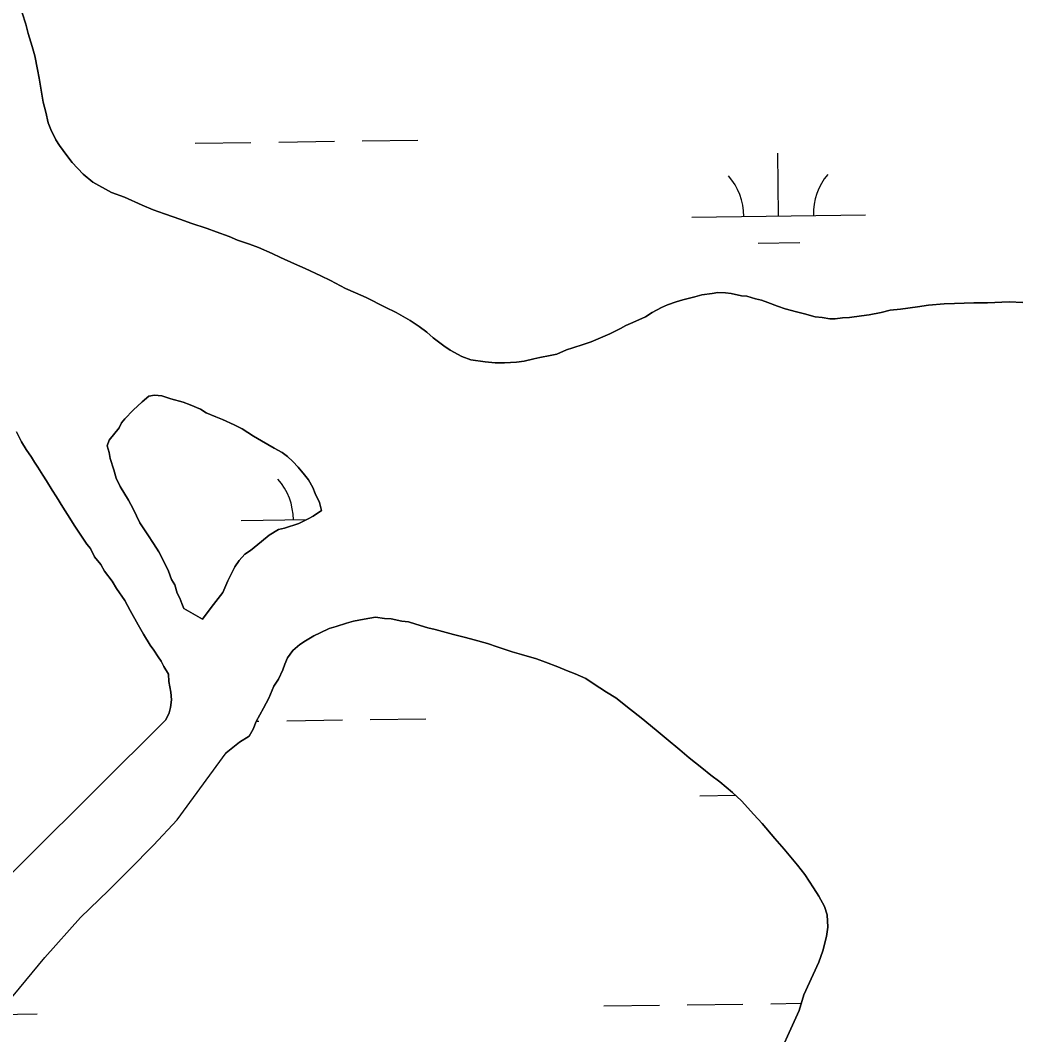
# Model space of a CAD drawing. Extents: x 3767014 to 3805179, y 361544 to 387384.
# Drawn here: x 3786478 to 3787052, y 373257 to 373840 of the extents above; entities that cross this region are included whole.
import ezdxf

# ---------------------------------------------------------------- set-up
doc = ezdxf.new("R2010")
doc.units = 0
for name, color, linetype in [('V-GRID-MAJR', 7, 'Continuous'), ('V-RIVR-EDGE', 7, 'Continuous'), ('V-TOPO-SHOR', 7, 'Continuous'), ('V-WETL-SWMP', 7, 'Continuous')]:
    doc.layers.add(name, color=color, linetype=linetype)

msp = doc.modelspace()

# ---------------------------------------------------------------- linework, layer by layer
at = {"layer": 'V-GRID-MAJR'}
msp.add_spline([(3771169.95, 373025.6), (3773820.257, 373061.356), (3779120.863, 373133.445), (3784421.458, 373206.305), (3789722.043, 373279.937), (3795022.617, 373354.339), (3800323.181, 373429.512), (3802973.458, 373467.388)], degree=3, dxfattribs=at)
at = {"layer": 'V-RIVR-EDGE'}
msp.add_spline([(3785266.865, 377529.211), (3785342.8, 377494.248), (3785391.258, 377467.439), (3785439.72, 377442.249), (3785475.246, 377418.707), (3785525.316, 377389.469), (3785575.383, 377359.422), (3785621.413, 377331.811), (3785722.351, 377269.288), (3785796.661, 377231.094), (3785852.385, 377199.415), (3785928.324, 377166.069), (3785964.678, 377149.804), (3786028.506, 377124.576), (3786060.018, 377113.175), (3786092.316, 377092.068), (3786117.34, 377073.405), (3786135.083, 377053.143), (3786154.458, 377039.347), (3786176.258, 377024.735), (3786206.946, 377006.867), (3786256.211, 376979.248), (3786328.098, 376942.677), (3786374.949, 376919.917), (3786491.265, 376862.208), (3786553.467, 376833.749), (3786619.713, 376805.279), (3786729.589, 376759.718), (3786796.656, 376736.099), (3786845.136, 376718.187), (3786867.767, 376712.469), (3787003.51, 376661.992), (3787089.16, 376631.048), (3787163.496, 376603.367), (3787230.559, 376578.13), (3787257.223, 376568.359), (3787300.044, 376551.27), (3787354.992, 376532.533), (3787409.127, 376512.181), (3787544.074, 376466.558), (3787612.756, 376442.126), (3787657.197, 376425.841), (3787730.724, 376398.162), (3787781.63, 376380.244), (3787834.96, 376361.511), (3787891.524, 376341.961), (3787940, 376322.432), (3787998.976, 376297.215), (3788050.697, 376281.721), (3788117.768, 376259.719), (3788176.757, 376240.164), (3788221.198, 376223.879), (3788259.981, 376209.226), (3788406.252, 376164.383), (3788541.215, 376125.23), (3788606.67, 376104.041), (3788679.39, 376077.173), (3788748.889, 376055.974), (3788871.693, 376005.528), (3788969.454, 375966.467), (3789047.013, 375933.926), (3789119.723, 375903.014), (3789155.253, 375881.09), (3789182.716, 375867.274), (3789214.225, 375854.256), (3789257.04, 375834.74), (3789281.286, 375828.21), (3789303.105, 375821.686), (3789328.955, 375809.491), (3789367.724, 375789.177), (3789414.577, 375767.225), (3789468.708, 375745.255), (3789509.105, 375728.981), (3789555.157, 375710.266), (3789585.849, 375694.015), (3789620.578, 375675.328), (3789681.97, 375646.062), (3789753.859, 375610.3), (3789792.633, 375591.603), (3789842.712, 375566.408), (3789897.64, 375539.584), (3789938.019, 375516.03), (3789968.727, 375506.25), (3790004.289, 375497.265), (3790030.972, 375494.773), (3790047.128, 375487.455), (3790077.007, 375469.589), (3790124.633, 375433.077), (3790192.442, 375382.768), (3790252.165, 375332.478), (3790290.91, 375302.459), (3790337.741, 375271.611), (3790406.357, 375220.491), (3790469.329, 375175.855), (3790570.248, 375106.054), (3790647.751, 375050.868), (3790691.367, 375028.115), (3790744.667, 374997.251), (3790806.838, 374955.852), (3790873.863, 374915.249), (3790932, 374877.903), (3791002.231, 374825.97), (3791052.265, 374782.175), (3791082.927, 374753.793), (3791131.331, 374705.149), (3791170.05, 374664.616), (3791192.631, 374638.681), (3791220.891, 374620.01), (3791288.67, 374557.569), (3791322.577, 374533.223), (3791362.944, 374504.817), (3791396.042, 374480.473), (3791434.785, 374449.645), (3791482.407, 374411.517), (3791534.052, 374365.291), (3791646.192, 374254.216), (3791707.514, 374196.644), (3791738.968, 374161.791), (3791773.65, 374123.694), (3791803.497, 374092.888), (3791829.321, 374070.18), (3791830.912, 374059.662), (3791837.316, 374032.958), (3791849.409, 374017.562), (3791884.123, 373992.405), (3791930.977, 373971.262), (3791954.393, 373955.838), (3791993.134, 373924.202), (3792026.979, 373874.785), (3792047.912, 373836.722), (3792063.186, 373799.482), (3792086.509, 373746.857), (3792112.249, 373690.181), (3792141.261, 373648.864), (3792158.993, 373624.558), (3792177.552, 373607.528), (3792214.702, 373586.409), (3792255.083, 373563.665), (3792301.119, 373538.48), (3792346.34, 373510.871), (3792382.671, 373485.71), (3792422.225, 373455.689), (3792479.537, 373411.875), (3792548.144, 373356.711), (3792619.168, 373298.307), (3792672.431, 373252.077), (3792709.534, 373212.357), (3792750.656, 373162.113), (3792839.385, 373068.08), (3792888.572, 373008.92), (3792945.027, 372945.699), (3792999.062, 372884.91), (3793053.898, 372820.884), (3793149.89, 372720.363), (3793208.761, 372653.092), (3793261.195, 372598.777), (3793315.232, 372538.796), (3793358.792, 372493.399), (3793409.592, 372432.618), (3793462.809, 372367.787), (3793498.283, 372323.219), (3793536.997, 372280.26), (3793578.124, 372232.443), (3793604.724, 372196.792), (3793668.438, 372125.466), (3793703.128, 372090.604), (3793760.41, 372034.66), (3793806.384, 371984.404), (3793839.438, 371942.268), (3793939.427, 371823.136), (3793981.333, 371763.186), (3794029.674, 371688.662), (3794050.609, 371651.408), (3794073.177, 371620.62), (3794178.796, 371488.535), (3794237.625, 371404.28), (3794268.243, 371358.106), (3794301.293, 371314.353), (3794332.724, 371269.794), (3794395.613, 371192), (3794429.476, 371149.862), (3794472.201, 371093.953), (3794523.788, 371024.274), (3794601.175, 370922.181), (3794640.679, 370871.942), (3794687.421, 370805.509), (3794733.389, 370752.828), (3794829.339, 370635.323), (3794895.463, 370557.521), (3794959.948, 370470.826), (3795013.158, 370403.569), (3795070.394, 370329.023), (3795159.854, 370203.448), (3795225.98, 370126.454), (3795296.13, 370041.363), (3795379.18, 369940.065), (3795459.001, 369841.201), (3795508.163, 369772.337), (3795554.103, 369708.333), (3795661.315, 369566.538), (3795715.338, 369500.897), (3795762.105, 369444.169), (3795798.366, 369390.703), (3795915.247, 369234.327), (3795963.601, 369165.465), (3796028.082, 369077.153), (3796043.387, 369052.853), (3796054.672, 369037.459), (3796077.242, 369007.48), (3796148.213, 368927.239), (3796183.677, 368878.627), (3796226.382, 368814.631), (3796275.531, 368740.105), (3796314.222, 368688.25), (3796353.714, 368633.158), (3796401.268, 368567.533), (3796456.873, 368487.33), (3796513.292, 368409.551), (3796545.533, 368365.8), (3796626.113, 368246.716), (3796670.449, 368188.377), (3796704.298, 368140.578), (3796751.041, 368074.145), (3796787.308, 368023.105), (3796838.907, 367958.278), (3796844.528, 367942.09), (3796845.295, 367925.104), (3796846.094, 367921.059), (3796852.559, 367919.425), (3796863.071, 367918.59), (3796875.166, 367904.003), (3796903.398, 367874.01), (3796931.629, 367844.017), (3796952.579, 367812.424), (3796982.392, 367767.87), (3797007.371, 367730.606), (3797037.194, 367690.095), (3797062.185, 367657.684), (3797075.869, 367631.77), (3797095.223, 367609.078), (3797126.665, 367569.372), (3797156.484, 367527.244), (3797212.099, 367451.085), (3797254.808, 367388.706), (3797302.183, 367327.228)], degree=3, dxfattribs=at)
at = {"layer": 'V-TOPO-SHOR'}
for points in [[(3786479.644, 373844.505), (3786481.657, 373837.907), (3786483.079, 373832.57), (3786485.379, 373825.029), (3786486.8, 373819.692), (3786488.469, 373811.854), (3786489.276, 373806.845), (3786490.378, 373801.205), (3786491.725, 373793.066), (3786493.14, 373787.415), (3786494.537, 373781.144)], [(3786494.537, 373781.144), (3786495.999, 373777.366), (3786498.963, 373771.367), (3786501.062, 373768.195), (3786505.281, 373762.475), (3786508.292, 373758.344), (3786514.667, 373751.633), (3786520.162, 373747.127), (3786530.922, 373741.237), (3786538.336, 373738.552), (3786548.504, 373733.928), (3786554.984, 373731.265), (3786561.47, 373728.916), (3786570.737, 373725.562), (3786576.609, 373723.538), (3786585.882, 373720.495), (3786591.131, 373718.49), (3786598.545, 373715.805), (3786603.481, 373713.806), (3786610.28, 373711.449), (3786615.529, 373709.444), (3786623.238, 373706.128), (3786628.165, 373703.818), (3786636.179, 373700.183), (3786642.345, 373697.531), (3786651.277, 373693.246), (3786656.821, 373690.611), (3786665.431, 373686.023), (3786671.288, 373683.379), (3786677.454, 373680.727), (3786688.223, 373675.15), (3786694.692, 373672.176), (3786702.682, 373667.607), (3786707.89, 373664.044), (3786712.17, 373660.816), (3786715.83, 373657.605), (3786721.947, 373653.083)], [(3786721.947, 373653.083), (3786725.623, 373650.492), (3786732.39, 373646.89), (3786737.639, 373644.885), (3786745.714, 373643.74), (3786751.627, 373643.277), (3786756.923, 373643.142), (3786763.792, 373643.586), (3786768.17, 373644.098), (3786773.819, 373645.512), (3786777.27, 373646.357), (3786783.221, 373647.453), (3786786.983, 373648.291), (3786792.656, 373650.64), (3786796.115, 373651.797), (3786802.092, 373653.824), (3786806.806, 373655.262), (3786813.427, 373658.209), (3786817.525, 373659.974), (3786823.526, 373662.94), (3786826.688, 373664.728), (3786830.788, 373666.493), (3786838.042, 373669.735), (3786841.845, 373672.131), (3786847.221, 373675.111), (3786850.689, 373676.582), (3786855.722, 373678.323), (3786859.493, 373679.471), (3786866.395, 373681.165), (3786870.476, 373682.308), (3786876.422, 373683.088), (3786879.553, 373683.633), (3786883.913, 373683.52), (3786887.333, 373683.121), (3786893.221, 373681.722), (3786896.336, 373681.642), (3786901.28, 373679.957), (3786904.692, 373679.244), (3786908.399, 373677.903), (3786913.959, 373675.887), (3786918.281, 373674.218), (3786924.783, 373672.492), (3786929.432, 373671.437), (3786935.623, 373669.719), (3786939.666, 373669.303), (3786944.012, 373668.568), (3786947.129, 373668.488), (3786951.194, 373669.006), (3786955.251, 373669.213), (3786962.139, 373670.284), (3786966.515, 373670.794), (3786973.411, 373672.176), (3786978.748, 373673.598), (3786984.683, 373674.069), (3786994.38, 373675.377), (3787000.645, 373676.465), (3787009.703, 373677.165), (3787015.632, 373677.325), (3787026.864, 373677.661), (3787034.66, 373677.772), (3787047.147, 373678.386), (3787054.927, 373677.874)], [(3786583.304, 373495.846), (3786588.153, 373502.58), (3786594.92, 373511.134), (3786597.9, 373517.917), (3786601.848, 373525.921), (3786604.437, 373529.597), (3786607.648, 373533.254), (3786610.821, 373535.356), (3786617.188, 373540.49), (3786621.644, 373544.117), (3786627.031, 373547.408), (3786630.481, 373548.254), (3786638.655, 373550.851), (3786644.023, 373553.519), (3786646.867, 373555.004), (3786651.627, 373558.312), (3786650.503, 373563.016), (3786648.137, 373568.066), (3786646.669, 373571.534), (3786644.289, 373575.959), (3786641.868, 373578.827), (3786638.241, 373583.285), (3786635.206, 373586.482), (3786632.163, 373589.366), (3786629.103, 373591.627), (3786624.493, 373594.24), (3786617.12, 373598.481), (3786612.51, 373601.094), (3786606.073, 373605.313), (3786601.455, 373607.613), (3786594.672, 373610.593), (3786590.975, 373612.248), (3786585.423, 373614.574), (3786582.044, 373616.53), (3786576.189, 373619.176), (3786572.171, 373620.526), (3786565.052, 373622.58), (3786559.797, 373624.274), (3786555.754, 373624.689), (3786552.309, 373624.155), (3786548.484, 373620.825), (3786543.37, 373615.967), (3786538.569, 373611.103), (3786536.636, 373608.658), (3786535.317, 373605.887), (3786529.523, 373598.864), (3786528.501, 373595.462), (3786529.65, 373591.69), (3786530.187, 373588.247), (3786532.2, 373581.649), (3786533.638, 373576.934), (3786536.009, 373572.197), (3786540.793, 373564.282), (3786543.468, 373559.223), (3786547.318, 373551.33), (3786551.816, 373544.357), (3786555.115, 373539.284), (3786558.109, 373534.528), (3786561.681, 373527.891), (3786563.749, 373523.471), (3786565.498, 373518.751), (3786567.286, 373515.586), (3786568.726, 373510.874), (3786570.211, 373508.029), (3786571.376, 373504.881), (3786572.552, 373502.045), (3786583.304, 373495.846)], [(3786562.09, 373438.025), (3786564.065, 373442.026), (3786564.767, 373445.127), (3786565.502, 373449.473), (3786564.993, 373453.849), (3786563.905, 373460.112), (3786563.698, 373464.171), (3786561.007, 373468.605), (3786559.53, 373471.761), (3786557.724, 373474.301), (3786555.328, 373478.104), (3786553.219, 373480.965), (3786549.329, 373487.299), (3786546.35, 373492.675), (3786541.574, 373500.904), (3786538.602, 373506.594), (3786533.793, 373513.575), (3786531.405, 373517.69), (3786526.875, 373523.418), (3786524.792, 373527.213), (3786521.165, 373531.671), (3786518.794, 373536.408), (3786516.676, 373538.956), (3786512.476, 373545.301), (3786509.774, 373549.423), (3786505.58, 373556.077), (3786502.883, 373560.2), (3786499.295, 373566.215), (3786496.899, 373570.018), (3786493.607, 373575.404), (3786491.506, 373578.577), (3786488.512, 373583.328), (3786486.716, 373586.181), (3786484.918, 373589.034), (3786481.913, 373593.476), (3786479.222, 373597.91), (3786476.251, 373603.597)], [(3786820.87, 373450.696), (3786815.653, 373453.948), (3786807.986, 373458.82), (3786803.695, 373461.736), (3786797.529, 373464.39), (3786792.593, 373466.387), (3786787.655, 373468.384), (3786780.553, 373471.063), (3786775.306, 373473.068), (3786766.637, 373475.472), (3786761.381, 373477.168), (3786752.72, 373479.884), (3786747.16, 373481.897), (3786739.421, 373483.967), (3786734.469, 373485.342), (3786727.653, 373487.076), (3786723.315, 373488.123), (3786717.124, 373489.841), (3786712.786, 373490.888), (3786705.981, 373492.933), (3786701.651, 373494.291), (3786697.92, 373494.701), (3786691.721, 373496.106), (3786687.981, 373496.202), (3786682.701, 373496.962), (3786676.127, 373495.885), (3786670.176, 373494.791), (3786666.092, 373493.648), (3786660.118, 373491.619), (3786656.034, 373490.478), (3786650.986, 373488.112), (3786647.199, 373486.341), (3786642.446, 373483.345), (3786639.273, 373481.243), (3786635.134, 373477.922), (3786632.218, 373473.631), (3786630.565, 373469.932)], [(3786630.565, 373469.932), (3786629.55, 373466.842), (3786626.914, 373461.298), (3786624.317, 373457.311), (3786621.335, 373450.53), (3786618.38, 373444.683), (3786614.128, 373436.996), (3786612.459, 373432.675), (3786610.173, 373428.682), (3786604.47, 373425.085), (3786596.939, 373418.98)], [(3786917.036, 373250.25), (3786920.673, 373258.261), (3786926.297, 373270.9), (3786929.022, 373279.87), (3786934.312, 373291.58), (3786937.612, 373298.666), (3786939.961, 373305.154), (3786942.048, 373313.518), (3786942.805, 373318.798), (3786942.367, 373325.981), (3786940.93, 373330.695), (3786937.655, 373336.702), (3786934.661, 373341.455), (3786929.557, 373349.07), (3786925.33, 373354.476), (3786917.775, 373363.713), (3786912.319, 373369.777), (3786905.057, 373378.381), (3786900.201, 373383.494), (3786893.236, 373391.467), (3786888.058, 373396.278), (3786880.733, 373402.389), (3786875.533, 373406.264), (3786870.341, 373410.45), (3786863.007, 373416.252), (3786857.824, 373420.75), (3786849.884, 373427.189), (3786844.084, 373432.016), (3786835.537, 373439.094), (3786829.426, 373443.929), (3786820.87, 373450.696)], [(3786562.09, 373438.025), (3786441.535, 373318.239), (3786335.913, 373185.017), (3786214.717, 373040.416), (3786162.348, 372984.778), (3786117.834, 372937.53), (3786092.705, 372901.248), (3786044.448, 372844.549), (3786010.288, 372803.722), (3785968.656, 372757.04), (3785904.381, 372684.197)], [(3785901.393, 372610.096), (3786002.845, 372729.736), (3786109.779, 372852.1), (3786184.699, 372942.814), (3786279.395, 373047.346), (3786324.969, 373098.704), (3786367.653, 373149.181), (3786422.839, 373215.251), (3786456.078, 373257.377), (3786492.547, 373301.327), (3786513.194, 373324.354), (3786529.193, 373339.86), (3786541.285, 373351.966), (3786555.017, 373365.937), (3786568.763, 373380.547), (3786596.939, 373418.98)]]:
    msp.add_lwpolyline(points, dxfattribs=at)
at = {"layer": 'V-WETL-SWMP'}
for p, q in [((3786579.08, 373769.472), (3786611.077, 373769.916)), ((3786627.076, 373770.139), (3786659.073, 373770.583)), ((3786675.071, 373770.805), (3786707.068, 373771.25)), ((3786914.537, 373727.697), (3786914.037, 373763.694)), ((3786864.542, 373727.003), (3786964.532, 373728.392)), ((3786902.752, 373712.101), (3786926.75, 373712.434)), ((3786605.503, 373552.575), (3786643.175, 373553.098)), ((3786631.696, 373437.496), (3786663.693, 373437.94)), ((3786679.692, 373438.162), (3786711.689, 373438.607)), ((3786614.271, 373437.253), (3786615.698, 373437.273)), ((3786869.162, 373394.36), (3786889.815, 373394.647)), ((3786861.987, 373274.177), (3786893.984, 373274.622)), ((3786909.982, 373274.844), (3786927.57, 373275.088)), ((3786465.448, 373268.669), (3786488.115, 373268.984)), ((3786813.992, 373273.511), (3786845.989, 373273.955))]:
    msp.add_line(p, q, dxfattribs=at)
for points in [[(3786994.381, 373675.378), (3786984.683, 373674.068), (3786978.747, 373673.598), (3786973.411, 373672.176), (3786966.516, 373670.795), (3786962.139, 373670.284), (3786955.252, 373669.214), (3786951.194, 373669.007), (3786947.128, 373668.488), (3786944.012, 373668.568), (3786939.666, 373669.303), (3786935.624, 373669.719), (3786929.433, 373671.437), (3786924.784, 373672.492), (3786918.281, 373674.218), (3786913.959, 373675.888), (3786908.399, 373677.902), (3786904.693, 373679.244), (3786901.281, 373679.956), (3786896.337, 373681.642), (3786893.221, 373681.722), (3786887.333, 373683.12), (3786883.914, 373683.52), (3786879.552, 373683.632), (3786876.421, 373683.089), (3786870.477, 373682.307), (3786866.395, 373681.165), (3786859.492, 373679.472), (3786855.722, 373678.322), (3786850.689, 373676.581), (3786847.221, 373675.111), (3786841.845, 373672.132), (3786838.042, 373669.736), (3786830.788, 373666.493), (3786826.689, 373664.728), (3786823.526, 373662.939), (3786817.526, 373659.975), (3786813.428, 373658.21), (3786806.805, 373655.263), (3786802.091, 373653.825), (3786796.116, 373651.797), (3786792.656, 373650.639), (3786786.984, 373648.291), (3786783.221, 373647.452), (3786777.27, 373646.358), (3786773.818, 373645.512), (3786768.17, 373644.098), (3786763.792, 373643.587), (3786756.922, 373643.141), (3786751.626, 373643.277), (3786745.714, 373643.741), (3786737.638, 373644.884), (3786732.389, 373646.889), (3786725.623, 373650.493), (3786721.948, 373653.082), (3786715.829, 373657.604), (3786712.171, 373660.816), (3786707.889, 373664.043), (3786702.681, 373667.607), (3786694.693, 373672.177), (3786688.222, 373675.15), (3786677.454, 373680.727), (3786671.287, 373683.379), (3786665.431, 373686.024), (3786656.82, 373690.611), (3786651.276, 373693.247), (3786642.345, 373697.53), (3786636.178, 373700.183), (3786628.166, 373703.818), (3786623.237, 373706.128), (3786615.528, 373709.444), (3786610.28, 373711.449), (3786603.481, 373713.807), (3786598.544, 373715.804), (3786591.131, 373718.489), (3786585.883, 373720.495), (3786576.608, 373723.539), (3786570.737, 373725.561), (3786561.47, 373728.917), (3786554.983, 373731.266), (3786548.505, 373733.927), (3786538.336, 373738.553), (3786530.922, 373741.238), (3786520.162, 373747.127), (3786514.666, 373751.633), (3786508.292, 373758.344), (3786505.28, 373762.475), (3786501.063, 373768.195), (3786498.962, 373771.367), (3786495.999, 373777.366), (3786494.537, 373781.145), (3786493.14, 373787.416), (3786491.726, 373793.065), (3786490.377, 373801.205), (3786489.275, 373806.845), (3786488.469, 373811.854), (3786486.8, 373819.691), (3786485.378, 373825.028), (3786483.078, 373832.57), (3786481.657, 373837.906), (3786479.644, 373844.505)], [(3787054.928, 373677.873), (3787047.147, 373678.385), (3787034.661, 373677.771), (3787026.864, 373677.66), (3787015.632, 373677.325), (3787009.704, 373677.166), (3787000.645, 373676.464), (3786994.381, 373675.378)], [(3786476.251, 373603.598), (3786479.223, 373597.91), (3786481.914, 373593.476), (3786484.918, 373589.034), (3786486.715, 373586.181), (3786488.512, 373583.329), (3786491.507, 373578.576), (3786493.608, 373575.404), (3786496.899, 373570.019), (3786499.295, 373566.216), (3786502.882, 373560.201), (3786505.581, 373556.078), (3786509.775, 373549.423), (3786512.475, 373545.301), (3786516.676, 373538.957), (3786518.793, 373536.409), (3786521.165, 373531.671), (3786524.792, 373527.213), (3786526.876, 373523.418), (3786531.406, 373517.69), (3786533.794, 373513.576), (3786538.602, 373506.593), (3786541.574, 373500.905), (3786546.35, 373492.676), (3786549.329, 373487.3), (3786553.219, 373480.964), (3786555.328, 373478.104), (3786557.724, 373474.301), (3786559.53, 373471.761), (3786561.007, 373468.605), (3786563.699, 373464.171), (3786563.906, 373460.113), (3786564.992, 373453.849), (3786565.503, 373449.472), (3786564.768, 373445.126), (3786564.065, 373442.026), (3786562.091, 373438.024), (3786441.534, 373318.239)], [(3786629.55, 373466.841), (3786630.565, 373469.933), (3786632.219, 373473.631), (3786635.135, 373477.921), (3786639.274, 373481.244), (3786642.446, 373483.345), (3786647.199, 373486.34), (3786650.986, 373488.113), (3786656.035, 373490.477), (3786660.117, 373491.619), (3786666.093, 373493.648), (3786670.175, 373494.79), (3786676.127, 373495.884), (3786682.702, 373496.962), (3786687.982, 373496.202), (3786691.721, 373496.106), (3786697.92, 373494.7), (3786701.651, 373494.292), (3786705.981, 373492.933), (3786712.787, 373490.888), (3786717.125, 373489.841), (3786723.316, 373488.123), (3786727.653, 373487.076), (3786734.468, 373485.342), (3786739.421, 373483.967), (3786747.161, 373481.897), (3786752.721, 373479.884), (3786761.381, 373477.167), (3786766.637, 373475.473), (3786775.305, 373473.067), (3786780.553, 373471.062), (3786787.655, 373468.385), (3786792.592, 373466.387), (3786797.529, 373464.39), (3786803.696, 373461.737), (3786807.985, 373458.82), (3786815.654, 373453.947), (3786820.87, 373450.695), (3786829.426, 373443.928), (3786835.537, 373439.094), (3786844.084, 373432.015), (3786849.883, 373427.189), (3786857.824, 373420.75), (3786863.008, 373416.252), (3786870.341, 373410.451), (3786875.533, 373406.265), (3786880.733, 373402.39), (3786888.059, 373396.278), (3786893.235, 373391.468), (3786900.2, 373383.495), (3786905.057, 373378.381), (3786912.318, 373369.777), (3786917.774, 373363.713), (3786925.33, 373354.477), (3786929.556, 373349.069), (3786934.66, 373341.455), (3786937.655, 373336.701), (3786940.93, 373330.694), (3786942.367, 373325.98), (3786942.806, 373318.798), (3786942.047, 373313.518), (3786939.961, 373305.154), (3786937.612, 373298.667), (3786934.312, 373291.581), (3786929.022, 373279.87), (3786926.297, 373270.899), (3786920.672, 373258.262), (3786917.036, 373250.249)], [(3786456.077, 373257.376), (3786492.546, 373301.326), (3786513.195, 373324.354), (3786529.194, 373339.86), (3786541.285, 373351.965), (3786555.016, 373365.938), (3786568.763, 373380.547), (3786596.94, 373418.98), (3786604.47, 373425.086), (3786610.174, 373428.681), (3786612.459, 373432.675), (3786614.129, 373436.997), (3786618.38, 373444.682), (3786621.336, 373450.529), (3786624.317, 373457.311), (3786626.913, 373461.297), (3786629.55, 373466.841)]]:
    msp.add_lwpolyline(points, dxfattribs=at)
msp.add_lwpolyline([(3786583.303, 373495.846), (3786572.551, 373502.046), (3786571.377, 373504.882), (3786570.211, 373508.029), (3786568.725, 373510.874), (3786567.287, 373515.587), (3786565.498, 373518.751), (3786563.749, 373523.472), (3786561.68, 373527.89), (3786558.11, 373534.529), (3786555.115, 373539.283), (3786551.816, 373544.356), (3786547.319, 373551.33), (3786543.469, 373559.224), (3786540.793, 373564.281), (3786536.009, 373572.198), (3786533.637, 373576.935), (3786532.199, 373581.649), (3786530.186, 373588.248), (3786529.651, 373591.691), (3786528.501, 373595.462), (3786529.524, 373598.865), (3786535.317, 373605.886), (3786536.635, 373608.658), (3786538.569, 373611.103), (3786543.37, 373615.967), (3786548.484, 373620.824), (3786552.31, 373624.155), (3786555.754, 373624.69), (3786559.796, 373624.274), (3786565.052, 373622.58), (3786572.17, 373620.526), (3786576.188, 373619.176), (3786582.044, 373616.531), (3786585.423, 373614.574), (3786590.975, 373612.248), (3786594.673, 373610.594), (3786601.455, 373607.614), (3786606.073, 373605.313), (3786612.511, 373601.094), (3786617.12, 373598.481), (3786624.494, 373594.239), (3786629.103, 373591.626), (3786632.162, 373589.365), (3786635.206, 373586.481), (3786638.241, 373583.285), (3786641.868, 373578.827), (3786644.288, 373575.959), (3786646.668, 373571.533), (3786648.138, 373568.066), (3786650.502, 373563.017), (3786651.628, 373558.311), (3786646.867, 373555.004), (3786644.022, 373553.519), (3786638.654, 373550.851), (3786630.481, 373548.255), (3786627.03, 373547.409), (3786621.645, 373544.118), (3786617.187, 373540.491), (3786610.82, 373535.355), (3786607.648, 373533.254), (3786604.436, 373529.596), (3786601.848, 373525.921), (3786597.9, 373517.917), (3786594.92, 373511.135), (3786588.153, 373502.58)], close=True, dxfattribs=at)
for centre, start, end in [((3786859.293, 373727.405), 0.024037, 41.567696), ((3786969.768, 373728.939), 140.024034, 181.567693), ((3786600.254, 373552.977), 0.024037, 41.567696)]:
    msp.add_arc(centre, 35.246, start, end, dxfattribs=at)

doc.saveas('drawing.dxf')
